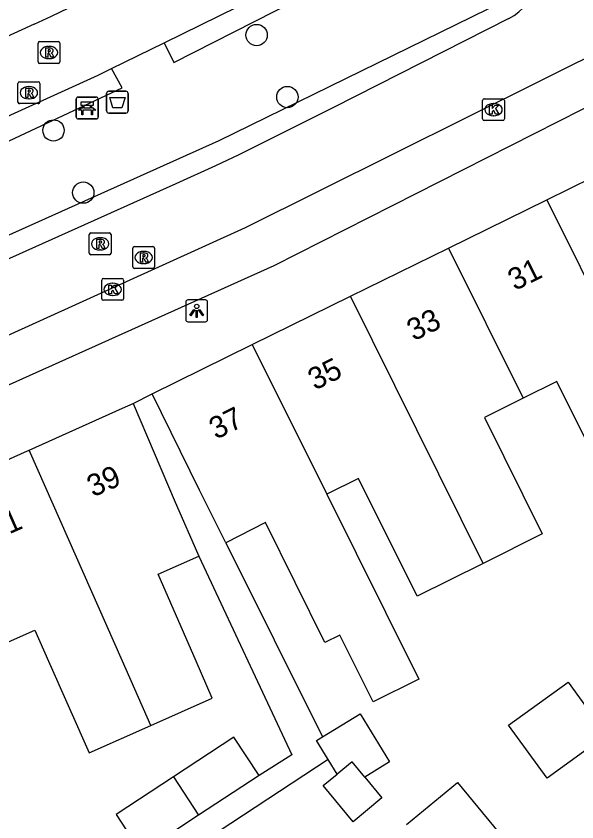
# Model space of a CAD drawing. Extents: x 159718 to 160783, y 383290 to 384030.
# Drawn here: x 160362.87 to 160388.58, y 383492.63 to 383529.55 of the extents above; entities that cross this region are included whole.
import ezdxf

# ---------------------------------------------------------------- set-up
doc = ezdxf.new("R2010")
doc.units = 0
for name, color, linetype in [('IMGEO_Afvalbak', 7, 'Continuous'), ('IMGEO_Bank', 7, 'Continuous'), ('IMGEO_Boom', 7, 'Continuous'), ('IMGEO_Groenvoorziening', 7, 'Continuous'), ('IMGEO_Kolk', 7, 'Continuous'), ('IMGEO_Lichtpunt', 7, 'Continuous'), ('IMGEO_Pand', 7, 'Continuous'), ('IMGEO_Pand_nummerreeks', 7, 'Continuous'), ('IMGEO_Rijbaan_lokaal_open', 7, 'Continuous'), ('IMGEO_Rioolput', 7, 'Continuous'), ('IMGEO_Voetpad_open', 7, 'Continuous')]:
    doc.layers.add(name, color=color, linetype=linetype)

msp = doc.modelspace()

# ---------------------------------------------------------------- linework, layer by layer
at = {"layer": 'IMGEO_Afvalbak'}
for p, q in [((160367.014, 383525.203), (160367.014, 383526.003)), ((160367.014, 383526.003), (160367.014, 383525.203)), ((160367.114, 383526.103), (160367.904, 383526.103)), ((160367.904, 383526.103), (160367.114, 383526.103)), ((160368.004, 383526.003), (160368.004, 383525.203)), ((160368.004, 383525.203), (160368.004, 383526.003)), ((160367.904, 383525.103), (160367.114, 383525.103)), ((160367.114, 383525.103), (160367.904, 383525.103))]:
    msp.add_line(p, q, dxfattribs=at)
msp.add_lwpolyline([(160367.157, 383525.817), (160367.861, 383525.817), (160367.712, 383525.347), (160367.306, 383525.347), (160367.157, 383525.817)], dxfattribs=at)
for centre, start, end in [((160367.114, 383526.003), 90, 180), ((160367.114, 383526.003), 90, 180), ((160367.904, 383526.003), 0, 90), ((160367.904, 383526.003), 360, 90), ((160367.114, 383525.203), 180, 270), ((160367.114, 383525.203), 180, 270), ((160367.904, 383525.203), 270, 0), ((160367.904, 383525.203), 270, 0)]:
    msp.add_arc(centre, 0.1, start, end, dxfattribs=at)
at = {"layer": 'IMGEO_Bank'}
for p, q in [((160365.701, 383525.841), (160366.542, 383525.841)), ((160366.542, 383525.841), (160365.701, 383525.841)), ((160365.626, 383524.916), (160365.626, 383525.757)), ((160365.626, 383525.757), (160365.626, 383524.916)), ((160365.935, 383525.347), (160365.935, 383525.453)), ((160365.979, 383525.453), (160365.979, 383525.347)), ((160366.267, 383525.459), (160365.985, 383525.459)), ((160366.273, 383525.347), (160366.273, 383525.453)), ((160366.317, 383525.453), (160366.317, 383525.347)), ((160366.626, 383525.766), (160366.626, 383524.925)), ((160366.626, 383524.925), (160366.626, 383525.766)), ((160366.323, 383525.239), (160365.93, 383525.239)), ((160365.985, 383525.341), (160366.267, 383525.341)), ((160366.551, 383524.841), (160365.71, 383524.841)), ((160365.71, 383524.841), (160366.551, 383524.841))]:
    msp.add_line(p, q, dxfattribs=at)
for points in [[(160365.929, 383525.459), (160365.843, 383525.459), (160365.843, 383525.62), (160366.406, 383525.62), (160366.406, 383525.459), (160366.323, 383525.459)], [(160365.873, 383525.239), (160365.731, 383525.239), (160365.843, 383525.341), (160365.929, 383525.341)], [(160365.923, 383525.232), (160365.923, 383525.025), (160365.88, 383525.025), (160365.88, 383525.232)], [(160366.323, 383525.341), (160366.406, 383525.341), (160366.518, 383525.239), (160366.379, 383525.239)], [(160366.373, 383525.232), (160366.373, 383525.025), (160366.329, 383525.025), (160366.329, 383525.232)]]:
    msp.add_lwpolyline(points, dxfattribs=at)
for centre, radius, start, end in [((160365.704, 383525.763), 0.0779, 92.4484, 184.2845), ((160365.704, 383525.763), 0.0779, 92.4484, 184.2845), ((160366.548, 383525.763), 0.0779, 2.4484, 94.2845), ((160366.548, 383525.763), 0.0779, 2.4484, 94.2845), ((160365.928, 383525.452), 0.00671, 2.8957, 87.1043), ((160365.985, 383525.452), 0.00671, 92.8957, 177.1043), ((160366.267, 383525.452), 0.00671, 2.8957, 87.1043), ((160366.324, 383525.452), 0.00671, 92.8957, 177.1043), ((160365.873, 383525.232), 0.00671, 2.8957, 87.1043), ((160365.93, 383525.232), 0.00671, 92.8957, 177.1043), ((160365.928, 383525.348), 0.00671, 272.8957, 357.1043), ((160365.985, 383525.348), 0.00671, 182.8957, 267.1043), ((160366.267, 383525.348), 0.00671, 272.8957, 357.1043), ((160366.324, 383525.348), 0.00671, 182.8957, 267.1043), ((160366.322, 383525.232), 0.00671, 2.8957, 87.1043), ((160366.379, 383525.232), 0.00671, 92.8957, 177.1043), ((160365.704, 383524.919), 0.0779, 182.4484, 274.2845), ((160365.704, 383524.919), 0.0779, 182.4484, 274.2845), ((160366.548, 383524.919), 0.0779, 272.4484, 4.2845), ((160366.548, 383524.919), 0.0779, 272.4484, 4.2845)]:
    msp.add_arc(centre, radius, start, end, dxfattribs=at)
at = {"layer": 'IMGEO_Boom'}
for centre in [(160373.892, 383528.679), (160375.302, 383525.84), (160364.581, 383524.31), (160365.945, 383521.461)]:
    msp.add_circle(centre, 0.489, dxfattribs=at)
at = {"layer": 'IMGEO_Groenvoorziening'}
for points in [[(160369.649, 383528.328), (160370.091, 383527.426), (160383.03, 383534.012)], [(160385.217, 383530.224), (160372.154, 383523.831), (160333.832, 383506.645), (160334.236, 383505.754)], [(160315.681, 383503.207), (160335.143, 383511.6), (160350.698, 383518.297), (160367.733, 383526.256), (160367.242, 383527.145)]]:
    msp.add_lwpolyline(points, dxfattribs=at)
at = {"layer": 'IMGEO_Kolk'}
for p, q in [((160384.255, 383524.838), (160384.255, 383525.69)), ((160384.33, 383525.764), (160385.182, 383525.764)), ((160384.743, 383525.544), (160384.768, 383525.544)), ((160385.256, 383525.69), (160385.256, 383524.838)), ((160385.182, 383524.764), (160384.33, 383524.764)), ((160384.766, 383524.984), (160384.741, 383524.984)), ((160366.794, 383516.603), (160366.794, 383517.455)), ((160366.869, 383517.529), (160367.721, 383517.529)), ((160367.282, 383517.309), (160367.307, 383517.309)), ((160367.795, 383517.455), (160367.795, 383516.603)), ((160367.305, 383516.749), (160367.28, 383516.749)), ((160367.721, 383516.529), (160366.869, 383516.529))]:
    msp.add_line(p, q, dxfattribs=at)
for points in [[(160384.255, 383524.838), (160384.255, 383525.69)], [(160384.33, 383525.764), (160385.182, 383525.764)], [(160384.576, 383525.464), (160384.699, 383525.464), (160384.699, 383525.313), (160384.829, 383525.464), (160384.993, 383525.464), (160384.847, 383525.313), (160385, 383525.064), (160384.848, 383525.064), (160384.763, 383525.228), (160384.699, 383525.161), (160384.699, 383525.064), (160384.576, 383525.064), (160384.576, 383525.464)], [(160385.256, 383525.69), (160385.256, 383524.838)], [(160385.182, 383524.764), (160384.33, 383524.764)], [(160366.794, 383516.603), (160366.794, 383517.455)], [(160366.869, 383517.529), (160367.721, 383517.529)], [(160367.795, 383517.455), (160367.795, 383516.603)], [(160367.115, 383517.229), (160367.238, 383517.229), (160367.238, 383517.078), (160367.368, 383517.229), (160367.532, 383517.229), (160367.386, 383517.078), (160367.539, 383516.829), (160367.387, 383516.829), (160367.302, 383516.993), (160367.238, 383516.926), (160367.238, 383516.829), (160367.115, 383516.829), (160367.115, 383517.229)], [(160367.721, 383516.529), (160366.869, 383516.529)]]:
    msp.add_lwpolyline(points, dxfattribs=at)
for centre, start, end in [((160384.332, 383525.688), 91.552, 178.448), ((160384.332, 383525.688), 91.552, 178.448), ((160385.18, 383525.688), 1.552, 88.448), ((160385.18, 383525.688), 1.552, 88.448), ((160384.332, 383524.84), 181.552, 268.448), ((160384.332, 383524.84), 181.552, 268.448), ((160385.18, 383524.84), 271.552, 358.448), ((160385.18, 383524.84), 271.552, 358.448), ((160366.871, 383517.453), 91.552, 178.448), ((160366.871, 383517.453), 91.552, 178.448), ((160367.719, 383517.453), 1.552, 88.448), ((160367.719, 383517.453), 1.552, 88.448), ((160366.871, 383516.605), 181.552, 268.448), ((160366.871, 383516.605), 181.552, 268.448), ((160367.719, 383516.605), 271.552, 358.448), ((160367.719, 383516.605), 271.552, 358.448)]:
    msp.add_arc(centre, 0.0765, start, end, dxfattribs=at)
for centre, major_axis, ratio, start_param, end_param in [((160384.742, 383525.264), (-0.387, 0.002), 0.722429, 4.712389, 7.853982), ((160384.767, 383525.264), (-0.39, 0.002), 0.717154, 1.570796, 4.712389), ((160367.281, 383517.029), (-0.387, 0.002), 0.722429, 4.712389, 7.853982), ((160367.306, 383517.029), (-0.39, 0.002), 0.717154, 1.570796, 4.712389)]:
    msp.add_ellipse(centre, major_axis=major_axis, ratio=ratio, start_param=start_param, end_param=end_param, dxfattribs=at)
at = {"layer": 'IMGEO_Lichtpunt'}
for p, q in [((160370.648, 383516.45), (160370.648, 383515.643)), ((160370.648, 383516.45), (160370.648, 383515.643)), ((160371.55, 383516.545), (160370.742, 383516.545)), ((160371.55, 383516.545), (160370.742, 383516.545)), ((160371.644, 383515.643), (160371.644, 383516.45)), ((160371.644, 383515.643), (160371.644, 383516.45)), ((160370.742, 383515.549), (160371.55, 383515.549)), ((160370.742, 383515.549), (160371.55, 383515.549))]:
    msp.add_line(p, q, dxfattribs=at)
for points in [[(160371.022, 383516.114), (160371.061, 383516.086), (160370.873, 383515.824), (160370.835, 383515.851), (160371.022, 383516.114)], [(160371.124, 383516.066), (160371.171, 383516.066), (160371.171, 383515.744), (160371.124, 383515.744), (160371.124, 383516.066)], [(160371.234, 383516.086), (160371.272, 383516.113), (160371.459, 383515.851), (160371.42, 383515.823), (160371.234, 383516.086)]]:
    msp.add_lwpolyline(points, dxfattribs=at)
msp.add_circle((160371.147, 383516.248), 0.0994, dxfattribs=at)
for centre, start, end in [((160370.742, 383516.45), 90, 180), ((160370.742, 383516.45), 90, 180), ((160371.55, 383516.45), 0, 90), ((160371.55, 383516.45), 0, 90), ((160370.742, 383515.643), 180, 270), ((160370.742, 383515.643), 180, 270), ((160371.55, 383515.643), 270, 0), ((160371.55, 383515.643), 270, 360)]:
    msp.add_arc(centre, 0.0946, start, end, dxfattribs=at)
at = {"layer": 'IMGEO_Pand'}
for points in [[(160387.194, 383521.134), (160390.362, 383522.691), (160391.846, 383523.398)], [(160382.692, 383518.922), (160387.194, 383521.134)], [(160387.194, 383521.134), (160393.304, 383508.853)], [(160378.192, 383516.711), (160382.692, 383518.922)], [(160382.692, 383518.922), (160386.118, 383512.048)], [(160373.692, 383514.499), (160378.192, 383516.711)], [(160384.277, 383504.477), (160378.192, 383516.711)], [(160369.112, 383512.248), (160373.692, 383514.499)], [(160373.692, 383514.499), (160377.111, 383507.645)], [(160393.304, 383508.853), (160391.502, 383507.956), (160390.358, 383507.387), (160387.658, 383512.814), (160386.118, 383512.048)], [(160372.478, 383505.42), (160371.272, 383507.836), (160369.112, 383512.248)], [(160363.472, 383509.666), (160367.744, 383511.583), (160368.236, 383511.804)], [(160368.236, 383511.804), (160370.156, 383507.277), (160371.237, 383504.812)], [(160386.118, 383512.048), (160384.334, 383511.16), (160386.987, 383505.825), (160384.277, 383504.477)], [(160358.887, 383507.606), (160363.258, 383509.57), (160363.472, 383509.666)], [(160369.038, 383497.051), (160367.737, 383500), (160363.472, 383509.666)], [(160384.277, 383504.477), (160381.25, 383502.971), (160378.565, 383508.368), (160377.111, 383507.645)], [(160377.111, 383507.645), (160379.802, 383502.236), (160381.324, 383499.177), (160379.229, 383498.135), (160377.707, 383501.194), (160377.023, 383500.853), (160374.293, 383506.342), (160372.478, 383505.42)], [(160369.038, 383497.051), (160371.863, 383498.296), (160371.119, 383500), (160369.381, 383503.981), (160371.237, 383504.812)], [(160361.957, 383500.643), (160363.732, 383501.416), (160364.357, 383500), (160366.21, 383495.804), (160369.038, 383497.051)], [(160388.171, 383499.042), (160389.935, 383496.607), (160387.21, 383494.633), (160385.446, 383497.068), (160388.171, 383499.042)], [(160376.913, 383496.535), (160378.633, 383497.589), (160379.987, 383495.379), (160378.853, 383494.684)], [(160374.008, 383494.758), (160372.85, 383496.519), (160370.077, 383494.695)], [(160377.174, 383495.494), (160376.639, 383496.367), (160376.913, 383496.535)], [(160377.583, 383494.826), (160377.174, 383495.494)], [(160378.853, 383494.684), (160378.267, 383495.392), (160377.583, 383494.826)], [(160378.853, 383494.684), (160379.639, 383493.733), (160378.315, 383492.64), (160376.944, 383494.299), (160377.583, 383494.826)], [(160370.077, 383494.695), (160367.452, 383492.969), (160368.603, 383491.221)], [(160370.077, 383494.695), (160371.236, 383492.934)], [(160374.008, 383494.758), (160371.236, 383492.934)], [(160380.768, 383492.512), (160383.101, 383494.439), (160387.126, 383489.566), (160388.812, 383490.875), (160393.617, 383485.095)], [(160371.236, 383492.934), (160369.053, 383491.499), (160368.611, 383491.208), (160368.603, 383491.221)]]:
    msp.add_lwpolyline(points, dxfattribs=at)
at = {"layer": 'IMGEO_Rijbaan_lokaal_open'}
for points in [[(160369.649, 383528.328), (160376.409, 383531.651), (160383.451, 383535.132)], [(160363.688, 383529.186), (160342.543, 383519.481)], [(160385.456, 383529.438), (160377.415, 383525.363), (160373.078, 383523.188), (160372.014, 383522.697), (160370.197, 383521.871), (160349.684, 383512.667)], [(160351.034, 383509.743), (160373.389, 383519.87), (160390.396, 383528.326)], [(160367.242, 383527.145), (160369.649, 383528.328)], [(160343.877, 383516.522), (160366.634, 383526.846), (160367.242, 383527.145)]]:
    msp.add_lwpolyline(points, dxfattribs=at)
for centre, radius, start, end in [((160216.107, 383851.258), 354.275, 294.61833, 299.17415), ((160383.983, 383532.119), 3.059, 298.7886, 100.0083)]:
    msp.add_arc(centre, radius, start, end, dxfattribs=at)
at = {"layer": 'IMGEO_Rioolput'}
for p, q in [((160363.946, 383528.382), (160364.798, 383528.382)), ((160363.871, 383527.456), (160363.871, 383528.308)), ((160364.359, 383528.162), (160364.384, 383528.162)), ((160364.872, 383528.308), (160364.872, 383527.456)), ((160364.798, 383527.382), (160363.946, 383527.382)), ((160364.382, 383527.602), (160364.357, 383527.602)), ((160363.028, 383526.538), (160363.88, 383526.538)), ((160362.953, 383525.612), (160362.953, 383526.464)), ((160363.441, 383526.318), (160363.466, 383526.318)), ((160363.954, 383526.464), (160363.954, 383525.612)), ((160363.88, 383525.538), (160363.028, 383525.538)), ((160363.464, 383525.758), (160363.439, 383525.758)), ((160366.22, 383518.691), (160366.22, 383519.543)), ((160366.295, 383519.617), (160367.147, 383519.617)), ((160367.221, 383519.543), (160367.221, 383518.691)), ((160366.708, 383519.397), (160366.733, 383519.397)), ((160366.731, 383518.837), (160366.706, 383518.837)), ((160368.213, 383518.064), (160368.213, 383518.916)), ((160368.288, 383518.99), (160369.14, 383518.99)), ((160368.701, 383518.77), (160368.726, 383518.77)), ((160369.214, 383518.916), (160369.214, 383518.064)), ((160367.147, 383518.617), (160366.295, 383518.617)), ((160368.724, 383518.21), (160368.699, 383518.21)), ((160369.14, 383517.99), (160368.288, 383517.99))]:
    msp.add_line(p, q, dxfattribs=at)
for points in [[(160363.946, 383528.382), (160364.798, 383528.382)], [(160363.871, 383527.456), (160363.871, 383528.308)], [(160364.46, 383528.08), (160364.208, 383528.082), (160364.208, 383527.682)], [(160364.386, 383528.001), (160364.332, 383528.001), (160364.332, 383527.92)], [(160364.872, 383528.308), (160364.872, 383527.456)], [(160364.208, 383527.682), (160364.332, 383527.682), (160364.332, 383527.844), (160364.343, 383527.844)], [(160364.332, 383527.92), (160364.384, 383527.92)], [(160364.39, 383527.815), (160364.461, 383527.682), (160364.601, 383527.682), (160364.536, 383527.808)], [(160364.798, 383527.382), (160363.946, 383527.382)], [(160363.028, 383526.538), (160363.88, 383526.538)], [(160362.953, 383525.612), (160362.953, 383526.464)], [(160363.542, 383526.236), (160363.29, 383526.238), (160363.29, 383525.838)], [(160363.468, 383526.157), (160363.414, 383526.157), (160363.414, 383526.076)], [(160363.954, 383526.464), (160363.954, 383525.612)], [(160363.29, 383525.838), (160363.414, 383525.838), (160363.414, 383526), (160363.425, 383526)], [(160363.414, 383526.076), (160363.466, 383526.076)], [(160363.472, 383525.971), (160363.543, 383525.838), (160363.683, 383525.838), (160363.618, 383525.964)], [(160363.88, 383525.538), (160363.028, 383525.538)], [(160366.22, 383518.691), (160366.22, 383519.543)], [(160366.295, 383519.617), (160367.147, 383519.617)], [(160367.221, 383519.543), (160367.221, 383518.691)], [(160366.809, 383519.315), (160366.557, 383519.317), (160366.557, 383518.917)], [(160366.735, 383519.236), (160366.681, 383519.236), (160366.681, 383519.155)], [(160366.681, 383519.155), (160366.733, 383519.155)], [(160366.557, 383518.917), (160366.681, 383518.917), (160366.681, 383519.079), (160366.692, 383519.079)], [(160366.739, 383519.05), (160366.81, 383518.917), (160366.95, 383518.917), (160366.885, 383519.043)], [(160368.213, 383518.064), (160368.213, 383518.916)], [(160368.288, 383518.99), (160369.14, 383518.99)], [(160369.214, 383518.916), (160369.214, 383518.064)], [(160367.147, 383518.617), (160366.295, 383518.617)], [(160368.802, 383518.688), (160368.55, 383518.69), (160368.55, 383518.29)], [(160368.55, 383518.29), (160368.674, 383518.29), (160368.674, 383518.452), (160368.685, 383518.452)], [(160368.728, 383518.609), (160368.674, 383518.609), (160368.674, 383518.528)], [(160368.674, 383518.528), (160368.726, 383518.528)], [(160368.732, 383518.423), (160368.803, 383518.29), (160368.943, 383518.29), (160368.878, 383518.416)], [(160369.14, 383517.99), (160368.288, 383517.99)]]:
    msp.add_lwpolyline(points, dxfattribs=at)
for centre, radius, start, end in [((160363.948, 383528.306), 0.0765, 91.552, 178.448), ((160363.948, 383528.306), 0.0765, 91.552, 178.448), ((160364.796, 383528.306), 0.0765, 1.552, 88.448), ((160364.796, 383528.306), 0.0765, 1.552, 88.448), ((160364.392, 383527.905), 0.0964, 77.0061, 93.1865), ((160364.406, 383527.962), 0.0378, 276.6634, 79.6772), ((160364.459, 383527.97), 0.109, 350.3612, 89.416), ((160364.342, 383527.791), 0.0533, 26.0293, 88.6989), ((160364.368, 383528.109), 0.19, 274.7715, 282.9687), ((160364.457, 383527.97), 0.112, 277.5842, 350.9817), ((160364.441, 383527.755), 0.108, 29.5134, 73.7905), ((160363.948, 383527.458), 0.0765, 181.552, 268.448), ((160363.948, 383527.458), 0.0765, 181.552, 268.448), ((160364.796, 383527.458), 0.0765, 271.552, 358.448), ((160364.796, 383527.458), 0.0765, 271.552, 358.448), ((160363.03, 383526.462), 0.0765, 91.552, 178.448), ((160363.03, 383526.462), 0.0765, 91.552, 178.448), ((160363.878, 383526.462), 0.0765, 1.552, 88.448), ((160363.878, 383526.462), 0.0765, 1.552, 88.448), ((160363.474, 383526.061), 0.0964, 77.0061, 93.1865), ((160363.488, 383526.118), 0.0378, 276.6634, 79.6772), ((160363.541, 383526.126), 0.109, 350.3612, 89.416), ((160363.424, 383525.947), 0.0533, 26.0293, 88.6989), ((160363.45, 383526.265), 0.19, 274.7715, 282.9687), ((160363.539, 383526.126), 0.112, 277.5842, 350.9817), ((160363.523, 383525.911), 0.108, 29.5134, 73.7905), ((160363.03, 383525.614), 0.0765, 181.552, 268.448), ((160363.03, 383525.614), 0.0765, 181.552, 268.448), ((160363.878, 383525.614), 0.0765, 271.552, 358.448), ((160363.878, 383525.614), 0.0765, 271.552, 358.448), ((160366.297, 383519.541), 0.0765, 91.552, 178.448), ((160366.297, 383519.541), 0.0765, 91.552, 178.448), ((160367.145, 383519.541), 0.0765, 1.552, 88.448), ((160367.145, 383519.541), 0.0765, 1.552, 88.448), ((160366.717, 383519.344), 0.19, 274.7715, 282.9687), ((160366.741, 383519.14), 0.0964, 77.0061, 93.1865), ((160366.755, 383519.197), 0.0378, 276.6634, 79.6772), ((160366.808, 383519.205), 0.109, 350.3612, 89.416), ((160366.806, 383519.205), 0.112, 277.5842, 350.9817), ((160366.691, 383519.026), 0.0533, 26.0293, 88.6989), ((160366.79, 383518.99), 0.108, 29.5134, 73.7905), ((160368.29, 383518.914), 0.0765, 91.552, 178.448), ((160368.29, 383518.914), 0.0765, 91.552, 178.448), ((160369.138, 383518.914), 0.0765, 1.552, 88.448), ((160369.138, 383518.914), 0.0765, 1.552, 88.448), ((160366.297, 383518.693), 0.0765, 181.552, 268.448), ((160366.297, 383518.693), 0.0765, 181.552, 268.448), ((160367.145, 383518.693), 0.0765, 271.552, 358.448), ((160367.145, 383518.693), 0.0765, 271.552, 358.448), ((160368.684, 383518.399), 0.0533, 26.0293, 88.6989), ((160368.71, 383518.717), 0.19, 274.7715, 282.9687), ((160368.734, 383518.513), 0.0964, 77.0061, 93.1865), ((160368.748, 383518.57), 0.0378, 276.6634, 79.6772), ((160368.801, 383518.578), 0.109, 350.3612, 89.416), ((160368.799, 383518.578), 0.112, 277.5842, 350.9817), ((160368.783, 383518.363), 0.108, 29.5134, 73.7905), ((160368.29, 383518.066), 0.0765, 181.552, 268.448), ((160368.29, 383518.066), 0.0765, 181.552, 268.448), ((160369.138, 383518.066), 0.0765, 271.552, 358.448), ((160369.138, 383518.066), 0.0765, 271.552, 358.448)]:
    msp.add_arc(centre, radius, start, end, dxfattribs=at)
for centre, major_axis, ratio, start_param, end_param in [((160364.358, 383527.882), (-0.387, 0.002), 0.722429, 4.712389, 7.853982), ((160364.383, 383527.882), (-0.39, 0.002), 0.717154, 1.570796, 4.712389), ((160363.44, 383526.038), (-0.387, 0.002), 0.722429, 4.712389, 7.853982), ((160363.465, 383526.038), (-0.39, 0.002), 0.717154, 1.570796, 4.712389), ((160366.707, 383519.117), (-0.387, 0.002), 0.722429, 4.712389, 7.853982), ((160366.732, 383519.117), (-0.39, 0.002), 0.717154, 1.570796, 4.712389), ((160368.7, 383518.49), (-0.387, 0.002), 0.722429, 4.712389, 7.853982), ((160368.725, 383518.49), (-0.39, 0.002), 0.717154, 1.570796, 4.712389)]:
    msp.add_ellipse(centre, major_axis=major_axis, ratio=ratio, start_param=start_param, end_param=end_param, dxfattribs=at)
at = {"layer": 'IMGEO_Voetpad_open'}
for points in [[(160390.751, 383526.253), (160389.872, 383525.805), (160374.689, 383518.101), (160338.74, 383501.971), (160325.094, 383496.144)], [(160368.236, 383511.804), (160369.112, 383512.248)], [(160372.478, 383505.42), (160376.913, 383496.535)], [(160371.237, 383504.812), (160375.503, 383495.706), (160374.008, 383494.758)], [(160377.174, 383495.494), (160347.169, 383475.795)]]:
    msp.add_lwpolyline(points, dxfattribs=at)

# ---------------------------------------------------------------- texts
at = {"layer": 'IMGEO_Pand_nummerreeks'}
for s, rotation, p in [('31', 26.4477, (160385.733, 383516.949)), ('33', 26.4477, (160381.099, 383514.643)), ('35', 26.4477, (160376.566, 383512.389)), ('37', 26.4477, (160372.033, 383510.134)), ('39', 23.7892, (160366.394, 383507.497)), ('41', 23.7892, (160361.873, 383505.505))]:
    msp.add_text(s, height=1, rotation=rotation, dxfattribs=at).set_placement(p)

doc.saveas('drawing.dxf')
